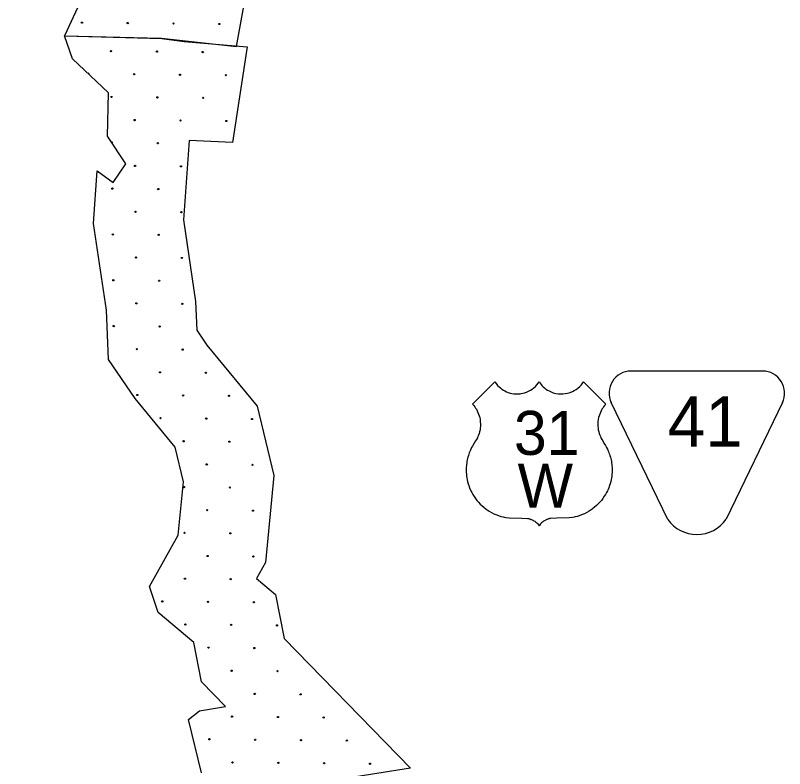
# Model space of a CAD drawing. Extents: x 1612280 to 1883141, y 560852 to 780851.
# Drawn here: x 1754295 to 1760750, y 732768 to 739091 of the extents above; entities that cross this region are included whole.
import ezdxf

# ---------------------------------------------------------------- set-up
doc = ezdxf.new("R2010")
doc.units = 0
for name, color, linetype in [('DESIGN - EROSION CONTROL - Devices', 7, 'Continuous'), ('DESIGN - ROW - Easement Linework and Patterning', 7, 'Continuous'), ('DESIGN - SCRATCH - User 1', 7, 'Continuous'), ('SURVEY - DRAINAGE - Bridge Deck with Text', 7, 'Continuous')]:
    doc.layers.add(name, color=color, linetype=linetype)

msp = doc.modelspace()

# ---------------------------------------------------------------- linework, layer by layer
at = {"layer": 'DESIGN - EROSION CONTROL - Devices'}
for centre in [(1754852.8, 739029.7), (1754852.8, 739029.7), (1755237.3, 739025.9), (1755237.3, 739025.9), (1755621.9, 739022.2), (1755621.9, 739022.2), (1756006.4, 739018.5), (1756006.4, 739018.5), (1755097.6, 738790.5), (1755097.6, 738790.5), (1755482.2, 738786.7), (1755482.2, 738786.7), (1755866.7, 738783), (1755866.7, 738783), (1755291.8, 738596.3), (1755291.8, 738596.3), (1755676.3, 738592.6), (1755676.3, 738592.6), (1756060.9, 738588.8), (1756060.9, 738588.8), (1755101.4, 738405.9), (1755101.4, 738405.9), (1755485.9, 738402.2), (1755485.9, 738402.2), (1755870.5, 738398.4), (1755870.5, 738398.4), (1755295.5, 738211.8), (1755295.5, 738211.8), (1755680.1, 738208), (1755680.1, 738208), (1756064.6, 738204.3), (1756064.6, 738204.3), (1755489.7, 738017.6), (1755489.7, 738017.6), (1755299.2, 737827.2), (1755299.2, 737827.2), (1755683.8, 737823.5), (1755683.8, 737823.5), (1755108.8, 737636.8), (1755108.8, 737636.8), (1755493.4, 737633.1), (1755493.4, 737633.1), (1755303, 737442.6), (1755303, 737442.6), (1755687.5, 737438.9), (1755687.5, 737438.9), (1755112.6, 737252.2), (1755112.6, 737252.2), (1755497.1, 737248.5), (1755497.1, 737248.5), (1755306.7, 737058.1), (1755306.7, 737058.1), (1755691.3, 737054.4), (1755691.3, 737054.4), (1755116.3, 736867.7), (1755116.3, 736867.7), (1755500.9, 736864), (1755500.9, 736864), (1755310.4, 736673.5), (1755310.4, 736673.5), (1755695, 736669.8), (1755695, 736669.8), (1755120, 736483.1), (1755120, 736483.1), (1755504.6, 736479.4), (1755504.6, 736479.4), (1755314.2, 736289), (1755314.2, 736289), (1755698.7, 736285.3), (1755698.7, 736285.3), (1755508.3, 736094.8), (1755508.3, 736094.8), (1755892.9, 736091.1), (1755892.9, 736091.1), (1755317.9, 735904.4), (1755317.9, 735904.4), (1755702.5, 735900.7), (1755702.5, 735900.7), (1756087, 735897), (1756087, 735897), (1755512.1, 735710.3), (1755512.1, 735710.3), (1755896.6, 735706.6), (1755896.6, 735706.6), (1756281.2, 735702.8), (1756281.2, 735702.8), (1755706.2, 735516.2), (1755706.2, 735516.2), (1756090.7, 735512.4), (1756090.7, 735512.4), (1755900.3, 735322), (1755900.3, 735322), (1756284.9, 735318.3), (1756284.9, 735318.3), (1755709.9, 735131.6), (1755709.9, 735131.6), (1756094.5, 735127.9), (1756094.5, 735127.9), (1755904.1, 734937.5), (1755904.1, 734937.5), (1756288.6, 734933.7), (1756288.6, 734933.7), (1755713.7, 734747), (1755713.7, 734747), (1756098.2, 734743.3), (1756098.2, 734743.3), (1755907.8, 734552.9), (1755907.8, 734552.9), (1756292.4, 734549.2), (1756292.4, 734549.2), (1755717.4, 734362.5), (1755717.4, 734362.5), (1756102, 734358.8), (1756102, 734358.8), (1755527, 734172.1), (1755527, 734172.1), (1755911.5, 734168.3), (1755911.5, 734168.3), (1756296.1, 734164.6), (1756296.1, 734164.6), (1755721.1, 733977.9), (1755721.1, 733977.9), (1756105.7, 733974.2), (1756105.7, 733974.2), (1756490.2, 733970.5), (1756490.2, 733970.5), (1755915.3, 733783.8), (1755915.3, 733783.8), (1756299.8, 733780.1), (1756299.8, 733780.1), (1756109.4, 733589.7), (1756109.4, 733589.7), (1756494, 733585.9), (1756494, 733585.9), (1756303.6, 733395.5), (1756303.6, 733395.5), (1756688.1, 733391.8), (1756688.1, 733391.8), (1756113.2, 733205.1), (1756113.2, 733205.1), (1756497.7, 733201.4), (1756497.7, 733201.4), (1756882.3, 733197.6), (1756882.3, 733197.6), (1755922.7, 733014.7), (1755922.7, 733014.7), (1756307.3, 733011), (1756307.3, 733011), (1756691.8, 733007.2), (1756691.8, 733007.2), (1757076.4, 733003.5), (1757076.4, 733003.5), (1756116.9, 732820.5), (1756116.9, 732820.5), (1756501.4, 732816.8), (1756501.4, 732816.8), (1756886, 732813.1), (1756886, 732813.1), (1757270.5, 732809.3), (1757270.5, 732809.3)]:
    msp.add_circle(centre, 5.28, dxfattribs=at)
for centre, start, end in [((1754907.2, 738600), 318.90951, 134.34661), ((1755105.1, 738021.3), 290.97458, 136.08682)]:
    msp.add_arc(centre, 5.28, start, end, dxfattribs=at)
at = {"layer": 'DESIGN - ROW - Easement Linework and Patterning'}
for p, q in [((1760565.4, 736105.5), (1759461.1, 736105.5)), ((1760565.4, 736105.5), (1759461.1, 736105.5)), ((1759769.2, 734859.7), (1759294.7, 735840.2)), ((1759769.2, 734859.7), (1759294.7, 735840.2)), ((1760731.8, 735840.2), (1760258.7, 734862.6)), ((1760731.8, 735840.2), (1760258.7, 734862.6))]:
    msp.add_line(p, q, dxfattribs=at)
for centre, radius, start, end in [((1759461.1, 735920.7), 184.8, 90.00121, 205.8236), ((1759461.1, 735920.7), 184.8, 90.00121, 205.8236), ((1760565.4, 735920.7), 184.8, 334.17992, 90.00121), ((1760565.4, 735920.7), 184.8, 334.17992, 90.00121), ((1760012.9, 735031.2), 298.1, 215.13705, 325.54513), ((1760012.9, 735031.2), 298.1, 215.13705, 325.54513)]:
    msp.add_arc(centre, radius, start, end, dxfattribs=at)
at = {"layer": 'DESIGN - SCRATCH - User 1'}
for points in [[(1755521.4, 738898.1), (1756149.3, 738830.5), (1756295.2, 739633.5), (1755688.5, 739687.6), (1755611.4, 740119.4), (1755432.4, 740728.6), (1755402.6, 741503.8), (1755155.5, 742213.4), (1755056.8, 742629.8)], [(1755521.4, 738898.1), (1756149.3, 738830.5), (1756295.2, 739633.5), (1755688.5, 739687.6), (1755611.4, 740119.4), (1755432.4, 740728.6), (1755402.6, 741503.8), (1755155.5, 742213.4), (1755056.8, 742629.8)], [(1754294.5, 742594), (1754434.6, 742003), (1754657.5, 741363), (1754686.5, 740606.6), (1754880.3, 739947.2), (1754928.8, 739675.7), (1754870.6, 739278.1), (1754705.9, 738919.3)], [(1754294.5, 742594), (1754434.6, 742003), (1754657.5, 741363), (1754686.5, 740606.6), (1754880.3, 739947.2), (1754928.8, 739675.7), (1754870.6, 739278.1), (1754705.9, 738919.3)], [(1754705.9, 738919.3), (1755521.4, 738898.1)], [(1754705.9, 738919.3), (1755521.4, 738898.1)], [(1754705.9, 738918.9), (1755522.3, 738896.8), (1755710.8, 738872.9)], [(1754980.3, 737784.8), (1755116, 737687.8), (1755220.3, 737845.5), (1755067.6, 738075.9), (1755077.3, 738439.7), (1754774.3, 738725.9), (1754705.9, 738918.9)], [(1754705.9, 738918.9), (1755522.3, 738896.8), (1755710.8, 738872.9)], [(1754980.3, 737784.8), (1755116, 737687.8), (1755220.3, 737845.5), (1755067.6, 738075.9), (1755077.3, 738439.7), (1754774.3, 738725.9), (1754705.9, 738918.9)], [(1755710.8, 738872.9), (1756240.5, 738826)], [(1755710.8, 738872.9), (1756240.5, 738826)], [(1756240.5, 738826), (1756117.4, 738022.9), (1755752.6, 738041.2), (1755704.8, 737373.5), (1755805.3, 736688), (1755816.5, 736449.1), (1755902, 736322.6), (1756323.4, 735809.3)], [(1756240.5, 738826), (1756117.4, 738022.9), (1755752.6, 738041.2), (1755704.8, 737373.5), (1755805.3, 736688), (1755816.5, 736449.1), (1755902, 736322.6), (1756323.4, 735809.3)], [(1755634.7, 735466.3), (1755300.2, 735873.7), (1755077.3, 736203.6), (1755057.9, 736615.9), (1754951.2, 737343.5), (1754980.3, 737784.8)], [(1755634.7, 735466.3), (1755300.2, 735873.7), (1755077.3, 736203.6), (1755057.9, 736615.9), (1754951.2, 737343.5), (1754980.3, 737784.8)], [(1756323.4, 735809.3), (1756463.7, 735228.3), (1756392.4, 734499.2), (1756317.2, 734365.3), (1756478.8, 734229.7), (1756549.5, 733859.3), (1757611.6, 732771.1), (1756762.7, 732638.9)], [(1756323.4, 735809.3), (1756463.7, 735228.3), (1756392.4, 734499.2), (1756317.2, 734365.3), (1756478.8, 734229.7), (1756549.5, 733859.3), (1757611.6, 732771.1), (1756762.7, 732638.9)], [(1755855.2, 732732.7), (1755748.6, 733181.7), (1755840.6, 733254.4), (1756058.8, 733288.4), (1755855.2, 733496.9), (1755792.2, 733826.8), (1755491.7, 734079), (1755419, 734297.3), (1755661.3, 734729), (1755704.9, 735175.2), (1755634.7, 735466.3)], [(1755855.2, 732732.7), (1755748.6, 733181.7), (1755840.6, 733254.4), (1756058.8, 733288.4), (1755855.2, 733496.9), (1755792.2, 733826.8), (1755491.7, 734079), (1755419, 734297.3), (1755661.3, 734729), (1755704.9, 735175.2), (1755634.7, 735466.3)]]:
    msp.add_lwpolyline(points, dxfattribs=at)
at = {"layer": 'SURVEY - DRAINAGE - Bridge Deck with Text'}
for points in [[(1758131.9, 735827.3), (1758319.3, 736013.7), (1758329.1, 735999.9), (1758341.4, 735985.2), (1758353.5, 735973), (1758364.7, 735963.2), (1758377.1, 735953.8), (1758389.9, 735945.4), (1758402.3, 735938.4), (1758416.8, 735931.4), (1758429.9, 735926.2), (1758446.3, 735921), (1758461.9, 735917.4), (1758478.4, 735914.8), (1758496.1, 735913.3), (1758504.1, 735913.2), (1758512.2, 735913.3), (1758520.1, 735913.7), (1758530.2, 735914.6), (1758540.6, 735916.1), (1758554.1, 735918.7), (1758566.6, 735921.9), (1758584.8, 735928), (1758602, 735935.6), (1758618.5, 735944.5), (1758632.4, 735953.5), (1758646.1, 735964), (1758659.4, 735975.9), (1758671.4, 735988.6), (1758682.7, 736002.5), (1758690.5, 736013.7), (1758697.4, 736003.8), (1758706.1, 735992.6), (1758714.1, 735983.6), (1758723.4, 735974.2), (1758735.1, 735963.8), (1758747.5, 735954.3), (1758760.7, 735945.7), (1758774.3, 735938), (1758790.2, 735930.5), (1758808.9, 735923.6), (1758830.1, 735918), (1758851, 735914.6), (1758869.2, 735913.3), (1758888.9, 735913.5), (1758909.2, 735915.6), (1758929.3, 735919.6), (1758951.7, 735926.5), (1758969.4, 735933.8), (1758984, 735941.2), (1759000.9, 735951.7), (1759015.2, 735962.3), (1759031, 735976.3), (1759041.7, 735987.6), (1759051.6, 735999.5), (1759061.7, 736013.7), (1759248.5, 735827.3)], [(1758131.9, 735827.3), (1758319.3, 736013.7), (1758329.1, 735999.9), (1758341.4, 735985.2), (1758353.5, 735973), (1758364.7, 735963.2), (1758377.1, 735953.8), (1758389.9, 735945.4), (1758402.3, 735938.4), (1758416.8, 735931.4), (1758429.9, 735926.2), (1758446.3, 735921), (1758461.9, 735917.4), (1758478.4, 735914.8), (1758496.1, 735913.3), (1758504.1, 735913.2), (1758512.2, 735913.3), (1758520.1, 735913.7), (1758530.2, 735914.6), (1758540.6, 735916.1), (1758554.1, 735918.7), (1758566.6, 735921.9), (1758584.8, 735928), (1758602, 735935.6), (1758618.5, 735944.5), (1758632.4, 735953.5), (1758646.1, 735964), (1758659.4, 735975.9), (1758671.4, 735988.6), (1758682.7, 736002.5), (1758690.5, 736013.7), (1758697.4, 736003.8), (1758706.1, 735992.6), (1758714.1, 735983.6), (1758723.4, 735974.2), (1758735.1, 735963.8), (1758747.5, 735954.3), (1758760.7, 735945.7), (1758774.3, 735938), (1758790.2, 735930.5), (1758808.9, 735923.6), (1758830.1, 735918), (1758851, 735914.6), (1758869.2, 735913.3), (1758888.9, 735913.5), (1758909.2, 735915.6), (1758929.3, 735919.6), (1758951.7, 735926.5), (1758969.4, 735933.8), (1758984, 735941.2), (1759000.9, 735951.7), (1759015.2, 735962.3), (1759031, 735976.3), (1759041.7, 735987.6), (1759051.6, 735999.5), (1759061.7, 736013.7), (1759248.5, 735827.3)], [(1758131.9, 735827.3), (1758141, 735816.6), (1758149.2, 735805.9), (1758156.9, 735794.8), (1758163.2, 735784.5), (1758170, 735772.1), (1758176.5, 735758.2), (1758182.1, 735744.1), (1758187.2, 735728.7), (1758191, 735714.2), (1758194.2, 735698.3), (1758196.5, 735680.5), (1758197.6, 735658.9), (1758197.3, 735642.4), (1758195.8, 735626.5), (1758193.8, 735612.5), (1758189.9, 735594.3), (1758185.9, 735580.5), (1758181.4, 735567.3), (1758176.5, 735555.2), (1758171.7, 735544.8), (1758163.9, 735531.1), (1758156.7, 735518.5), (1758146.2, 735500.9), (1758133.4, 735479.8), (1758129.7, 735473.8), (1758123.7, 735462.8), (1758117.2, 735449.6), (1758113, 735440.5), (1758108.2, 735429.2), (1758104.1, 735418.9), (1758100.2, 735407.9), (1758096.3, 735396.2), (1758092.6, 735383.6), (1758089.2, 735370.2), (1758086.6, 735359), (1758084.3, 735346.9), (1758082.4, 735335), (1758080.7, 735322.3), (1758079.5, 735310.7), (1758078.6, 735299.1), (1758078.2, 735288.3), (1758078, 735277.1), (1758078.1, 735264.7), (1758078.5, 735253.1), (1758079.6, 735238.6), (1758081.3, 735223.5), (1758083.5, 735208.2), (1758086.3, 735193.5), (1758089.9, 735177.2), (1758095.2, 735158.1), (1758099.9, 735143.5), (1758106.4, 735125.9), (1758112.3, 735112.3), (1758117.4, 735100.7), (1758124.7, 735086.1), (1758134.4, 735068.5), (1758143.5, 735053.8), (1758155.6, 735036.3), (1758168.1, 735020), (1758181.9, 735003.7), (1758196.4, 734988.4), (1758208.8, 734976.4), (1758225.7, 734961.7), (1758245.5, 734946.3), (1758269.7, 734930), (1758289.9, 734918.2), (1758309.4, 734908.3), (1758327.4, 734900.2), (1758348.2, 734892.1), (1758367.5, 734885.8), (1758386.9, 734880.5), (1758396.7, 734878.2), (1758409.4, 734876.5), (1758439.5, 734873.9), (1758545.1, 734870.6), (1758592.8, 734868.1), (1758597.3, 734867.6), (1758602.1, 734866.5), (1758607.3, 734865.2), (1758612.3, 734863.7), (1758617, 734862.1), (1758621.7, 734860.4), (1758627, 734858.3), (1758631.4, 734856.3), (1758636.5, 734853.8), (1758640.4, 734851.8), (1758644.4, 734849.5), (1758652.9, 734844.1), (1758662, 734837.4), (1758670.6, 734830), (1758678.2, 734822.5), (1758684.7, 734815.2), (1758690.2, 734806.9)], [(1758131.9, 735827.3), (1758141, 735816.6), (1758149.2, 735805.9), (1758156.9, 735794.8), (1758163.2, 735784.5), (1758170, 735772.1), (1758176.5, 735758.2), (1758182.1, 735744.1), (1758187.2, 735728.7), (1758191, 735714.2), (1758194.2, 735698.3), (1758196.5, 735680.5), (1758197.6, 735658.9), (1758197.3, 735642.4), (1758195.8, 735626.5), (1758193.8, 735612.5), (1758189.9, 735594.3), (1758185.9, 735580.5), (1758181.4, 735567.3), (1758176.5, 735555.2), (1758171.7, 735544.8), (1758163.9, 735531.1), (1758156.7, 735518.5), (1758146.2, 735500.9), (1758133.4, 735479.8), (1758129.7, 735473.8), (1758123.7, 735462.8), (1758117.2, 735449.6), (1758113, 735440.5), (1758108.2, 735429.2), (1758104.1, 735418.9), (1758100.2, 735407.9), (1758096.3, 735396.2), (1758092.6, 735383.6), (1758089.2, 735370.2), (1758086.6, 735359), (1758084.3, 735346.9), (1758082.4, 735335), (1758080.7, 735322.3), (1758079.5, 735310.7), (1758078.6, 735299.1), (1758078.2, 735288.3), (1758078, 735277.1), (1758078.1, 735264.7), (1758078.5, 735253.1), (1758079.6, 735238.6), (1758081.3, 735223.5), (1758083.5, 735208.2), (1758086.3, 735193.5), (1758089.9, 735177.2), (1758095.2, 735158.1), (1758099.9, 735143.5), (1758106.4, 735125.9), (1758112.3, 735112.3), (1758117.4, 735100.7), (1758124.7, 735086.1), (1758134.4, 735068.5), (1758143.5, 735053.8), (1758155.6, 735036.3), (1758168.1, 735020), (1758181.9, 735003.7), (1758196.4, 734988.4), (1758208.8, 734976.4), (1758225.7, 734961.7), (1758245.5, 734946.3), (1758269.7, 734930), (1758289.9, 734918.2), (1758309.4, 734908.3), (1758327.4, 734900.2), (1758348.2, 734892.1), (1758367.5, 734885.8), (1758386.9, 734880.5), (1758396.7, 734878.2), (1758409.4, 734876.5), (1758439.5, 734873.9), (1758545.1, 734870.6), (1758592.8, 734868.1), (1758597.3, 734867.6), (1758602.1, 734866.5), (1758607.3, 734865.2), (1758612.3, 734863.7), (1758617, 734862.1), (1758621.7, 734860.4), (1758627, 734858.3), (1758631.4, 734856.3), (1758636.5, 734853.8), (1758640.4, 734851.8), (1758644.4, 734849.5), (1758652.9, 734844.1), (1758662, 734837.4), (1758670.6, 734830), (1758678.2, 734822.5), (1758684.7, 734815.2), (1758690.2, 734806.9)], [(1759248.5, 735827.3), (1759239.3, 735816.7), (1759231.1, 735806), (1759223.5, 735794.8), (1759217.2, 735784.5), (1759210.4, 735772.1), (1759203.9, 735758.2), (1759198.3, 735744.1), (1759193.1, 735728.7), (1759189.3, 735714.3), (1759186.2, 735698.3), (1759183.9, 735680.6), (1759182.8, 735658.9), (1759183.1, 735642.5), (1759184.5, 735626.5), (1759186.6, 735612.5), (1759190.5, 735594.3), (1759194.4, 735580.5), (1759199, 735567.3), (1759203.9, 735555.2), (1759208.7, 735544.9), (1759216.4, 735531.1), (1759223.7, 735518.6), (1759234.2, 735500.9), (1759247, 735479.8), (1759250.7, 735473.8), (1759256.6, 735462.8), (1759263.2, 735449.6), (1759267.4, 735440.5), (1759272.2, 735429.2), (1759276.3, 735418.9), (1759280.2, 735407.9), (1759284.1, 735396.2), (1759287.8, 735383.6), (1759291.2, 735370.2), (1759293.7, 735359), (1759296.1, 735347), (1759298, 735335), (1759299.7, 735322.3), (1759300.9, 735310.7), (1759301.8, 735299.2), (1759302.2, 735288.3), (1759302.4, 735277.2), (1759302.3, 735264.7), (1759301.8, 735253.1), (1759300.8, 735238.6), (1759299.1, 735223.5), (1759296.9, 735208.2), (1759294.1, 735193.5), (1759290.4, 735177.2), (1759285.2, 735158.1), (1759280.5, 735143.5), (1759274, 735125.9), (1759268.1, 735112.3), (1759263, 735100.7), (1759255.7, 735086.1), (1759246, 735068.6), (1759236.9, 735053.9), (1759224.8, 735036.4), (1759212.3, 735020), (1759198.5, 735003.8), (1759184, 734988.4), (1759171.6, 734976.4), (1759154.7, 734961.7), (1759134.9, 734946.3), (1759110.7, 734930), (1759090.5, 734918.3), (1759071, 734908.3), (1759053, 734900.2), (1759032.2, 734892.2), (1759012.9, 734885.8), (1758993.5, 734880.5), (1758983.7, 734878.2), (1758971, 734876.5), (1758940.9, 734873.9), (1758835.3, 734870.6), (1758787.6, 734868.1), (1758783.1, 734867.6), (1758778.3, 734866.5), (1758773.1, 734865.2), (1758768.1, 734863.7), (1758763.4, 734862.1), (1758758.8, 734860.4), (1758753.4, 734858.3), (1758749, 734856.3), (1758743.9, 734853.8), (1758740.1, 734851.8), (1758736, 734849.5), (1758727.5, 734844.1), (1758718.4, 734837.4), (1758709.8, 734830), (1758702.2, 734822.5), (1758695.8, 734815.2), (1758690.2, 734806.9)], [(1759248.5, 735827.3), (1759239.3, 735816.7), (1759231.1, 735806), (1759223.5, 735794.8), (1759217.2, 735784.5), (1759210.4, 735772.1), (1759203.9, 735758.2), (1759198.3, 735744.1), (1759193.1, 735728.7), (1759189.3, 735714.3), (1759186.2, 735698.3), (1759183.9, 735680.6), (1759182.8, 735658.9), (1759183.1, 735642.5), (1759184.5, 735626.5), (1759186.6, 735612.5), (1759190.5, 735594.3), (1759194.4, 735580.5), (1759199, 735567.3), (1759203.9, 735555.2), (1759208.7, 735544.9), (1759216.4, 735531.1), (1759223.7, 735518.6), (1759234.2, 735500.9), (1759247, 735479.8), (1759250.7, 735473.8), (1759256.6, 735462.8), (1759263.2, 735449.6), (1759267.4, 735440.5), (1759272.2, 735429.2), (1759276.3, 735418.9), (1759280.2, 735407.9), (1759284.1, 735396.2), (1759287.8, 735383.6), (1759291.2, 735370.2), (1759293.7, 735359), (1759296.1, 735347), (1759298, 735335), (1759299.7, 735322.3), (1759300.9, 735310.7), (1759301.8, 735299.2), (1759302.2, 735288.3), (1759302.4, 735277.2), (1759302.3, 735264.7), (1759301.8, 735253.1), (1759300.8, 735238.6), (1759299.1, 735223.5), (1759296.9, 735208.2), (1759294.1, 735193.5), (1759290.4, 735177.2), (1759285.2, 735158.1), (1759280.5, 735143.5), (1759274, 735125.9), (1759268.1, 735112.3), (1759263, 735100.7), (1759255.7, 735086.1), (1759246, 735068.6), (1759236.9, 735053.9), (1759224.8, 735036.4), (1759212.3, 735020), (1759198.5, 735003.8), (1759184, 734988.4), (1759171.6, 734976.4), (1759154.7, 734961.7), (1759134.9, 734946.3), (1759110.7, 734930), (1759090.5, 734918.3), (1759071, 734908.3), (1759053, 734900.2), (1759032.2, 734892.2), (1759012.9, 734885.8), (1758993.5, 734880.5), (1758983.7, 734878.2), (1758971, 734876.5), (1758940.9, 734873.9), (1758835.3, 734870.6), (1758787.6, 734868.1), (1758783.1, 734867.6), (1758778.3, 734866.5), (1758773.1, 734865.2), (1758768.1, 734863.7), (1758763.4, 734862.1), (1758758.8, 734860.4), (1758753.4, 734858.3), (1758749, 734856.3), (1758743.9, 734853.8), (1758740.1, 734851.8), (1758736, 734849.5), (1758727.5, 734844.1), (1758718.4, 734837.4), (1758709.8, 734830), (1758702.2, 734822.5), (1758695.8, 734815.2), (1758690.2, 734806.9)]]:
    msp.add_lwpolyline(points, dxfattribs=at)

# ---------------------------------------------------------------- texts
at = {"layer": 'DESIGN - ROW - Easement Linework and Patterning'}
msp.add_text('41', height=422.41, rotation=0.00121, dxfattribs=at).set_placement((1759769.5, 735470.5))
msp.add_text('41', height=422.41, rotation=0.00121, dxfattribs=at).set_placement((1759769.5, 735470.5))
at = {"layer": 'SURVEY - DRAINAGE - Bridge Deck with Text'}
for s, p in [('31', (1758478.3, 735401.6)), ('31', (1758478.3, 735401.6)), ('W', (1758508.7, 734959.8)), ('W', (1758508.7, 734959.8))]:
    msp.add_text(s, height=369.6, rotation=0.00138, dxfattribs=at).set_placement(p)

doc.saveas('drawing.dxf')
